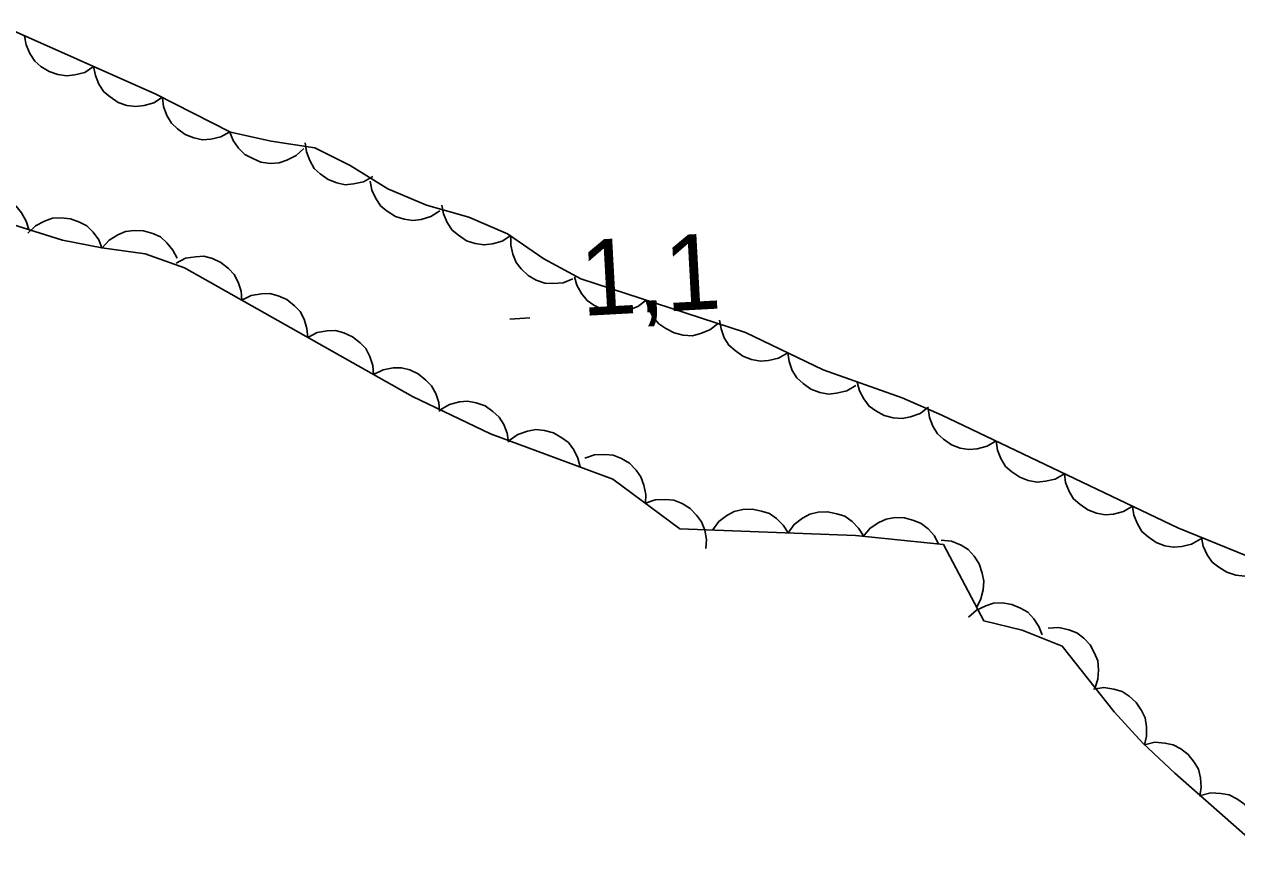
# Model space of a CAD drawing. Extents: x 336540 to 340074, y 5572036 to 5573747.
# Drawn here: x 338738.8 to 338786.94, y 5573235 to 5573268.24 of the extents above; entities that cross this region are included whole.
import ezdxf

# ---------------------------------------------------------------- set-up
doc = ezdxf.new("R2010")
doc.units = 0
doc.layers.add('Niveau 3', color=7, linetype='Continuous')
doc.layers.add('Niveau 44', color=7, linetype='Continuous')

msp = doc.modelspace()

# ---------------------------------------------------------------- linework, layer by layer
at = {"layer": 'Niveau 3'}
msp.add_line((338758.07, 5573256.53), (338758.87, 5573256.59), dxfattribs=at)
at = {"layer": 'Niveau 44'}
for points in [[(338787.72, 5573246.98), (338784.6, 5573248.25), (338775.22, 5573252.73), (338773.65, 5573253.41), (338770.52, 5573254.52), (338767.43, 5573256.01), (338760.89, 5573258.14), (338759.42, 5573258.93), (338757.98, 5573259.92), (338756.45, 5573260.59), (338754.76, 5573261.06), (338753.23, 5573261.71), (338751.74, 5573262.64), (338750.33, 5573263.34), (338748.6, 5573263.6), (338746.98, 5573263.96), (338744.02, 5573265.46), (338737.76, 5573268.24)], [(338741.55, 5573266.56), (338741.2, 5573266.33), (338740.8, 5573266.23), (338740.48, 5573266.19), (338740.13, 5573266.24), (338739.78, 5573266.36), (338739.46, 5573266.57), (338739.21, 5573266.78), (338739.02, 5573267.08), (338738.87, 5573267.42), (338738.81, 5573267.77)], [(338744.29, 5573265.34), (338743.94, 5573265.12), (338743.55, 5573265.01), (338743.22, 5573264.97), (338742.87, 5573265.02), (338742.52, 5573265.14), (338742.2, 5573265.36), (338741.95, 5573265.56), (338741.76, 5573265.86), (338741.62, 5573266.2), (338741.55, 5573266.56)], [(338746.96, 5573263.97), (338746.6, 5573263.77), (338746.2, 5573263.68), (338745.87, 5573263.65), (338745.53, 5573263.73), (338745.18, 5573263.87), (338744.88, 5573264.09), (338744.64, 5573264.31), (338744.46, 5573264.62), (338744.33, 5573264.97), (338744.29, 5573265.32)], [(338749.89, 5573263.31), (338749.59, 5573263.03), (338749.22, 5573262.84), (338748.91, 5573262.74), (338748.56, 5573262.72), (338748.19, 5573262.77), (338747.84, 5573262.92), (338747.55, 5573263.07), (338747.3, 5573263.32), (338747.09, 5573263.63), (338746.96, 5573263.96)], [(338752.63, 5573262.2), (338752.27, 5573261.99), (338751.87, 5573261.9), (338751.54, 5573261.87), (338751.2, 5573261.94), (338750.86, 5573262.08), (338750.55, 5573262.3), (338750.3, 5573262.52), (338750.13, 5573262.83), (338750, 5573263.17), (338749.95, 5573263.53)], [(338755.29, 5573260.83), (338754.94, 5573260.61), (338754.55, 5573260.49), (338754.22, 5573260.45), (338753.88, 5573260.5), (338753.53, 5573260.61), (338753.2, 5573260.82), (338752.95, 5573261.02), (338752.75, 5573261.32), (338752.6, 5573261.65), (338752.53, 5573262.01)], [(338736.11, 5573260.97), (338736.44, 5573261.23), (338736.82, 5573261.38), (338737.14, 5573261.47), (338737.49, 5573261.45), (338737.85, 5573261.37), (338738.19, 5573261.2), (338738.47, 5573261.02), (338738.69, 5573260.75), (338738.87, 5573260.43), (338738.98, 5573260.09)], [(338758.12, 5573259.86), (338757.77, 5573259.63), (338757.38, 5573259.53), (338757.05, 5573259.48), (338756.7, 5573259.54), (338756.35, 5573259.65), (338756.03, 5573259.87), (338755.78, 5573260.07), (338755.59, 5573260.37), (338755.44, 5573260.71), (338755.37, 5573261.06)], [(338736.96, 5573260.71), (338740.32, 5573259.67), (338741.87, 5573259.36), (338743.6, 5573259.13), (338745.16, 5573258.57), (338754.21, 5573253.47), (338757.31, 5573251.99), (338762.16, 5573250.19), (338764.82, 5573248.21), (338771.8, 5573247.95), (338775.29, 5573247.59), (338776.9, 5573244.56), (338778.42, 5573244.19), (338780.01, 5573243.56), (338782.07, 5573240.95), (338783.2, 5573239.71), (338784.48, 5573238.52), (338788.47, 5573235)], [(338738.94, 5573259.95), (338739.24, 5573260.24), (338739.6, 5573260.43), (338739.91, 5573260.54), (338740.26, 5573260.56), (338740.63, 5573260.52), (338740.99, 5573260.39), (338741.28, 5573260.24), (338741.53, 5573259.99), (338741.75, 5573259.69), (338741.88, 5573259.36)], [(338741.89, 5573259.36), (338742.16, 5573259.67), (338742.51, 5573259.88), (338742.81, 5573260.02), (338743.16, 5573260.06), (338743.53, 5573260.04), (338743.9, 5573259.93), (338744.2, 5573259.8), (338744.46, 5573259.57), (338744.7, 5573259.28), (338744.86, 5573258.96)], [(338760.58, 5573258.13), (338760.19, 5573257.98), (338759.79, 5573257.95), (338759.46, 5573257.97), (338759.12, 5573258.08), (338758.8, 5573258.27), (338758.53, 5573258.53), (338758.32, 5573258.78), (338758.19, 5573259.11), (338758.11, 5573259.47), (338758.11, 5573259.83)], [(338744.82, 5573258.76), (338745.2, 5573258.95), (338745.6, 5573259.01), (338745.93, 5573259.03), (338746.27, 5573258.94), (338746.6, 5573258.78), (338746.9, 5573258.54), (338747.13, 5573258.31), (338747.29, 5573258), (338747.41, 5573257.65), (338747.44, 5573257.29)], [(338763.49, 5573257.29), (338763.16, 5573257.04), (338762.78, 5573256.89), (338762.46, 5573256.81), (338762.11, 5573256.83), (338761.75, 5573256.92), (338761.41, 5573257.09), (338761.14, 5573257.28), (338760.92, 5573257.55), (338760.74, 5573257.88), (338760.64, 5573258.22)], [(338747.44, 5573257.29), (338747.81, 5573257.47), (338748.21, 5573257.54), (338748.54, 5573257.55), (338748.88, 5573257.46), (338749.22, 5573257.31), (338749.52, 5573257.07), (338749.75, 5573256.84), (338749.91, 5573256.53), (338750.02, 5573256.17), (338750.05, 5573255.81)], [(338766.35, 5573256.36), (338766.02, 5573256.11), (338765.64, 5573255.96), (338765.32, 5573255.88), (338764.96, 5573255.9), (338764.6, 5573255.99), (338764.27, 5573256.17), (338763.99, 5573256.35), (338763.77, 5573256.62), (338763.59, 5573256.95), (338763.49, 5573257.29)], [(338769.11, 5573255.2), (338768.74, 5573254.99), (338768.35, 5573254.9), (338768.02, 5573254.87), (338767.67, 5573254.93), (338767.33, 5573255.06), (338767.02, 5573255.29), (338766.77, 5573255.5), (338766.59, 5573255.8), (338766.46, 5573256.15), (338766.4, 5573256.5)], [(338750.05, 5573255.81), (338750.42, 5573256), (338750.82, 5573256.07), (338751.15, 5573256.08), (338751.49, 5573255.99), (338751.83, 5573255.84), (338752.13, 5573255.6), (338752.36, 5573255.37), (338752.52, 5573255.05), (338752.63, 5573254.7), (338752.66, 5573254.34)], [(338771.81, 5573253.9), (338771.45, 5573253.69), (338771.05, 5573253.6), (338770.72, 5573253.56), (338770.38, 5573253.63), (338770.03, 5573253.76), (338769.72, 5573253.98), (338769.47, 5573254.2), (338769.29, 5573254.5), (338769.16, 5573254.85), (338769.11, 5573255.2)], [(338752.66, 5573254.34), (338753.04, 5573254.53), (338753.44, 5573254.6), (338753.77, 5573254.61), (338754.11, 5573254.52), (338754.44, 5573254.37), (338754.74, 5573254.12), (338754.97, 5573253.89), (338755.13, 5573253.58), (338755.25, 5573253.23), (338755.28, 5573252.87)], [(338774.7, 5573253.04), (338774.36, 5573252.79), (338773.98, 5573252.66), (338773.65, 5573252.59), (338773.3, 5573252.62), (338772.94, 5573252.71), (338772.61, 5573252.9), (338772.34, 5573253.08), (338772.13, 5573253.37), (338771.96, 5573253.69), (338771.87, 5573254.04)], [(338755.31, 5573252.94), (338755.68, 5573253.15), (338756.07, 5573253.25), (338756.4, 5573253.28), (338756.74, 5573253.22), (338757.09, 5573253.09), (338757.4, 5573252.87), (338757.65, 5573252.65), (338757.83, 5573252.35), (338757.97, 5573252.01), (338758.02, 5573251.65)], [(338777.38, 5573251.7), (338777.02, 5573251.49), (338776.63, 5573251.39), (338776.3, 5573251.36), (338775.95, 5573251.42), (338775.61, 5573251.55), (338775.29, 5573251.77), (338775.05, 5573251.99), (338774.87, 5573252.29), (338774.73, 5573252.63), (338774.68, 5573252.99)], [(338758.05, 5573251.72), (338758.39, 5573251.96), (338758.78, 5573252.09), (338759.1, 5573252.15), (338759.45, 5573252.12), (338759.81, 5573252.02), (338760.14, 5573251.83), (338760.4, 5573251.64), (338760.61, 5573251.35), (338760.78, 5573251.02), (338760.86, 5573250.67)], [(338780.09, 5573250.4), (338779.73, 5573250.19), (338779.34, 5573250.1), (338779.01, 5573250.06), (338778.66, 5573250.13), (338778.32, 5573250.26), (338778, 5573250.48), (338777.76, 5573250.69), (338777.57, 5573251), (338777.44, 5573251.34), (338777.38, 5573251.7)], [(338761.05, 5573251.02), (338761.44, 5573251.15), (338761.85, 5573251.17), (338762.18, 5573251.14), (338762.51, 5573251.01), (338762.82, 5573250.82), (338763.09, 5573250.54), (338763.28, 5573250.28), (338763.4, 5573249.95), (338763.47, 5573249.58), (338763.46, 5573249.23)], [(338782.8, 5573249.11), (338782.44, 5573248.9), (338782.04, 5573248.8), (338781.71, 5573248.77), (338781.37, 5573248.84), (338781.02, 5573248.97), (338780.71, 5573249.19), (338780.46, 5573249.4), (338780.28, 5573249.7), (338780.14, 5573250.05), (338780.09, 5573250.4)], [(338763.46, 5573249.23), (338763.85, 5573249.36), (338764.26, 5573249.38), (338764.59, 5573249.35), (338764.91, 5573249.22), (338765.23, 5573249.02), (338765.49, 5573248.75), (338765.69, 5573248.49), (338765.81, 5573248.16), (338765.88, 5573247.79), (338765.86, 5573247.43)], [(338766.12, 5573248.16), (338766.37, 5573248.5), (338766.69, 5573248.74), (338766.98, 5573248.9), (338767.32, 5573248.98), (338767.69, 5573249), (338768.07, 5573248.92), (338768.38, 5573248.82), (338768.66, 5573248.62), (338768.93, 5573248.36), (338769.12, 5573248.05)], [(338769.12, 5573248.05), (338769.36, 5573248.39), (338769.69, 5573248.63), (338769.98, 5573248.79), (338770.32, 5573248.87), (338770.69, 5573248.89), (338771.06, 5573248.81), (338771.38, 5573248.71), (338771.66, 5573248.51), (338771.92, 5573248.24), (338772.11, 5573247.94)], [(338785.51, 5573247.82), (338785.14, 5573247.61), (338784.75, 5573247.51), (338784.42, 5573247.48), (338784.08, 5573247.54), (338783.73, 5573247.67), (338783.42, 5573247.89), (338783.17, 5573248.11), (338782.99, 5573248.41), (338782.85, 5573248.75), (338782.8, 5573249.11)], [(338772.11, 5573247.92), (338772.38, 5573248.24), (338772.72, 5573248.46), (338773.02, 5573248.6), (338773.37, 5573248.66), (338773.74, 5573248.65), (338774.11, 5573248.55), (338774.41, 5573248.43), (338774.68, 5573248.21), (338774.93, 5573247.93), (338775.1, 5573247.61)], [(338775.2, 5573247.76), (338775.61, 5573247.72), (338775.99, 5573247.56), (338776.27, 5573247.39), (338776.51, 5573247.13), (338776.71, 5573246.82), (338776.83, 5573246.46), (338776.9, 5573246.14), (338776.87, 5573245.79), (338776.78, 5573245.43), (338776.61, 5573245.11)], [(338788.31, 5573246.74), (338787.96, 5573246.51), (338787.57, 5573246.39), (338787.25, 5573246.34), (338786.9, 5573246.38), (338786.54, 5573246.49), (338786.22, 5573246.69), (338785.96, 5573246.89), (338785.76, 5573247.18), (338785.6, 5573247.52), (338785.53, 5573247.87)], [(338776.29, 5573244.71), (338776.6, 5573244.99), (338776.97, 5573245.16), (338777.28, 5573245.26), (338777.64, 5573245.27), (338778, 5573245.21), (338778.35, 5573245.06), (338778.64, 5573244.9), (338778.88, 5573244.64), (338779.08, 5573244.34), (338779.21, 5573244)], [(338779.45, 5573244.27), (338779.87, 5573244.3), (338780.27, 5573244.21), (338780.58, 5573244.09), (338780.86, 5573243.88), (338781.11, 5573243.61), (338781.29, 5573243.28), (338781.42, 5573242.97), (338781.45, 5573242.62), (338781.42, 5573242.25), (338781.31, 5573241.91)], [(338781.25, 5573241.85), (338781.66, 5573241.91), (338782.06, 5573241.85), (338782.38, 5573241.76), (338782.67, 5573241.57), (338782.94, 5573241.32), (338783.15, 5573241), (338783.3, 5573240.71), (338783.35, 5573240.36), (338783.35, 5573239.99), (338783.27, 5573239.64)], [(338783.27, 5573239.64), (338783.68, 5573239.74), (338784.08, 5573239.71), (338784.41, 5573239.64), (338784.72, 5573239.48), (338785.01, 5573239.25), (338785.24, 5573238.95), (338785.41, 5573238.67), (338785.5, 5573238.33), (338785.52, 5573237.96), (338785.47, 5573237.6)], [(338785.49, 5573237.63), (338785.9, 5573237.73), (338786.3, 5573237.71), (338786.63, 5573237.66), (338786.94, 5573237.5), (338787.24, 5573237.28), (338787.48, 5573236.98), (338787.66, 5573236.71), (338787.75, 5573236.37), (338787.79, 5573236), (338787.74, 5573235.64)]]:
    msp.add_lwpolyline(points, dxfattribs=at)

# ---------------------------------------------------------------- texts
at = {"layer": 'Niveau 3'}
msp.add_text('1,1    ', height=3, rotation=3.1182, dxfattribs=at).set_placement((338760.94, 5573256.66))

doc.saveas('drawing.dxf')
